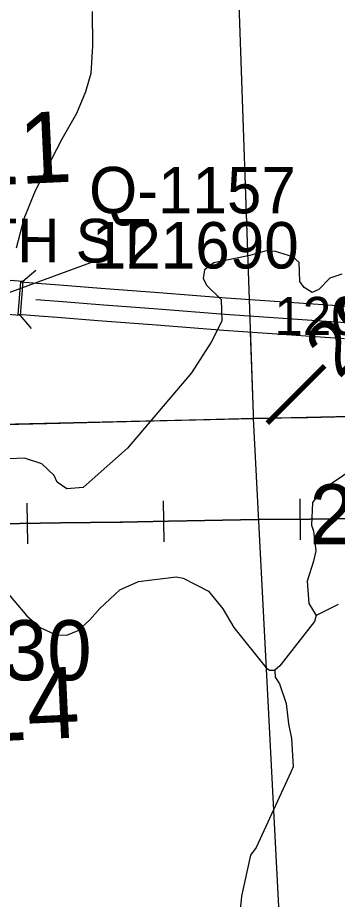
# Model space of a CAD drawing. Extents: x 128.7 to 185.5, y -21.4 to 12.6.
# Drawn here: x 138.775 to 139.361, y -10.447 to -8.833 of the extents above; entities that cross this region are included whole.
import ezdxf

# ---------------------------------------------------------------- set-up
doc = ezdxf.new("R2010")
doc.units = 0
for name, color, linetype in [('tdCoHydroRiver', 7, 'Continuous'), ('tdCoPriCL', 7, 'Continuous'), ('tdCoPrimary', 7, 'Continuous'), ('tdCoPriNonDiv', 7, 'Continuous'), ('tdCoPriNonDivCL', 7, 'Continuous'), ('tdCoRRCL', 7, 'Continuous'), ('tdCoSecRdNmbr', 7, 'Continuous'), ('tdCoSecRdTxt', 7, 'Continuous'), ('tdCoSecRteBand', 7, 'Continuous'), ('tdCoSecRteCL', 7, 'Continuous'), ('tdCoSectLine', 7, 'Continuous'), ('tdCoSectLinePart', 7, 'Continuous'), ('tdCoSectNmbr', 7, 'Continuous'), ('tdCoStrucPriMaintName', 7, 'Continuous'), ('tdCoStrucSec', 7, 'Continuous'), ('tdCoStrucSecCoName', 7, 'Continuous'), ('tdCoStrucSecFHWANum', 7, 'Continuous'), ('tdCoSurfAsphalt', 7, 'Continuous'), ('tdStHwyPriRefPost1', 7, 'Continuous')]:
    doc.layers.add(name, color=color, linetype=linetype)

msp = doc.modelspace()

# ---------------------------------------------------------------- linework, layer by layer
at = {"layer": 'tdCoHydroRiver'}
for points in [[(138.9115, -8.8213), (138.9119, -8.8844), (138.9088, -8.935), (138.8988, -8.9684), (138.8827, -9.0084), (138.8557, -9.055), (138.8066, -9.1497), (138.7861, -9.2008), (138.772, -9.2549)], [(139.3685, -9.3026), (139.3466, -9.3095), (139.3267, -9.3307), (139.3143, -9.3358), (139.2998, -9.3268), (139.2915, -9.316), (139.2905, -9.2813), (139.2791, -9.2706), (139.2472, -9.2606), (139.2298, -9.2595), (139.2001, -9.2684), (139.1342, -9.2815), (139.1173, -9.2946), (139.1146, -9.3105), (139.1213, -9.3229), (139.1474, -9.3489), (139.1486, -9.3883), (139.1293, -9.4268), (139.0932, -9.4832), (138.976, -9.621), (138.9115, -9.6782), (138.8946, -9.6929), (138.8646, -9.6955), (138.8469, -9.6834), (138.8418, -9.6709), (138.819, -9.6495), (138.7871, -9.6395), (138.7588, -9.6404)], [(139.5432, -9.3902), (139.5392, -9.414), (139.4739, -9.547), (139.4486, -9.5952), (139.4275, -9.6274), (139.4076, -9.6469), (139.3319, -9.6982), (139.3152, -9.7208), (139.3134, -9.7619), (139.3168, -9.7729), (139.3211, -9.809), (139.317, -9.8281), (139.3055, -9.8648), (139.3084, -9.9057), (139.3217, -9.9274)], [(138.7193, -9.8436), (138.7914, -9.9282), (138.8158, -9.9495), (138.8446, -9.9628), (138.8651, -9.9637), (138.8854, -9.9552), (138.9069, -9.9356), (138.9251, -9.9145), (138.9619, -9.8802), (138.9962, -9.865), (139.0654, -9.8565), (139.0781, -9.8592), (139.1246, -9.883), (139.1508, -9.9154), (139.1708, -9.9495), (139.23, -10.0234), (139.2364, -10.0279), (139.2459, -10.0276), (139.2463, -10.0402), (139.2546, -10.0526), (139.2667, -10.0885), (139.2711, -10.1262), (139.2766, -10.1529), (139.2798, -10.2049), (139.2754, -10.2145), (139.2118, -10.3522), (139.2012, -10.3667), (139.1846, -10.4414), (139.1811, -10.4794)], [(139.3621, -9.9072), (139.3217, -9.9274), (139.3189, -9.9385), (139.2551, -10.0194), (139.2459, -10.0276)]]:
    msp.add_lwpolyline(points, dxfattribs=at)
at = {"layer": 'tdCoPriCL'}
msp.add_lwpolyline([(138.7247, -9.578), (138.828, -9.5757), (139.0231, -9.5709), (139.1152, -9.5687), (139.2038, -9.5665), (139.2217, -9.566), (139.3656, -9.5632)], dxfattribs=at)
at = {"layer": 'tdCoPrimary'}
for points in [[(138.7251, -9.578), (138.727, -9.578), (138.7532, -9.5773), (138.8284, -9.5757), (138.9192, -9.5733), (139.0235, -9.5709), (139.1156, -9.5687), (139.2071, -9.5663), (139.3063, -9.5646), (139.4056, -9.5622)], [(138.7251, -9.578), (138.727, -9.578), (138.7532, -9.5773), (138.8284, -9.5757), (138.9192, -9.5733), (139.0235, -9.5709), (139.1156, -9.5687), (139.2071, -9.5663), (139.3063, -9.5646), (139.4056, -9.5622)], [(138.7532, -9.5773), (138.8284, -9.5757), (138.9192, -9.5733), (139.0235, -9.5709), (139.1156, -9.5687), (139.2071, -9.5663), (139.3063, -9.5646), (139.4056, -9.5622)]]:
    msp.add_lwpolyline(points, dxfattribs=at)
at = {"layer": 'tdCoPriNonDiv'}
msp.add_lwpolyline([(137.6501, -9.7633), (137.7633, -9.7326), (138.1411, -9.6305), (138.2266, -9.6112), (138.3234, -9.5954), (138.3956, -9.5873), (138.5846, -9.581), (139.2217, -9.566), (139.7384, -9.5548)], dxfattribs=at)
at = {"layer": 'tdCoPriNonDivCL'}
msp.add_lwpolyline([(138.7528, -9.5773), (138.828, -9.5757), (138.9189, -9.5733), (139.0231, -9.5709), (139.1152, -9.5687), (139.2067, -9.5663), (139.306, -9.5646), (139.4052, -9.5622)], dxfattribs=at)
msp.add_lwpolyline([(138.7528, -9.5773), (138.828, -9.5757), (138.9189, -9.5733), (139.0231, -9.5709), (139.1152, -9.5687), (139.2067, -9.5663), (139.306, -9.5646), (139.4052, -9.5622)], dxfattribs=at)
at = {"layer": 'tdCoRRCL'}
for p, q in [((139.0434, -9.7925), (139.042, -9.7175)), ((139.2929, -9.7888), (139.2925, -9.7138)), ((138.7933, -9.7964), (138.7922, -9.7215))]:
    msp.add_line(p, q, dxfattribs=at)
for points in [[(139.4071, -9.7496), (139.3106, -9.7512), (139.2152, -9.7517), (139.1174, -9.7538), (139.0511, -9.7549), (138.9664, -9.7564), (138.963, -9.7565), (138.8534, -9.758), (138.7027, -9.7604)], [(138.7027, -9.7604), (138.8534, -9.758), (138.963, -9.7565), (138.9664, -9.7564), (139.0511, -9.7549), (139.1174, -9.7538), (139.2152, -9.7517), (139.3106, -9.7512), (139.4071, -9.7496)]]:
    msp.add_lwpolyline(points, dxfattribs=at)
at = {"layer": 'tdCoSecRteBand'}
msp.add_lwpolyline([(139.3739, -9.4209), (139.1525, -9.4054), (139.1524, -9.4053), (139.1523, -9.4053), (139.029, -9.3957), (138.9223, -9.3876), (138.9222, -9.3876), (138.9222, -9.3876), (138.847, -9.3817), (138.8058, -9.3785), (138.7759, -9.3762), (138.7805, -9.3164), (138.8104, -9.3187), (138.8516, -9.3218), (138.8516, -9.3218), (138.8517, -9.3218), (138.9269, -9.3278), (139.0336, -9.3359), (139.0336, -9.3359), (139.0336, -9.3359), (139.1568, -9.3455), (139.3784, -9.361)], dxfattribs=at)
at = {"layer": 'tdCoSecRteCL'}
msp.add_lwpolyline([(138.8081, -9.3486), (138.8493, -9.3518), (138.9245, -9.3577), (139.0313, -9.3658), (139.1546, -9.3754), (139.3763, -9.391), (139.4996, -9.4026), (139.5487, -9.407), (139.5946, -9.4164), (139.6256, -9.424), (139.6619, -9.4359), (139.6952, -9.4487), (139.7098, -9.4557)], dxfattribs=at)
at = {"layer": 'tdCoSectLine'}
for points in [[(139.1713, -8.5626), (139.2063, -9.5587), (139.2063, -9.5664)], [(139.2063, -9.5664), (140.2273, -9.5432)], [(138.2051, -9.59), (139.2063, -9.5664)], [(139.2063, -9.5664), (139.2584, -10.5669)]]:
    msp.add_lwpolyline(points, dxfattribs=at)
at = {"layer": 'tdCoSectLinePart'}
for points in [[(139.1713, -8.5626), (139.1989, -9.3485)], [(139.201, -9.4088), (139.2063, -9.5587), (139.2063, -9.5664)], [(139.2063, -9.5664), (139.6422, -9.5565)], [(138.4952, -9.5831), (139.2063, -9.5664)], [(139.2063, -9.5664), (139.2584, -10.5669)]]:
    msp.add_lwpolyline(points, dxfattribs=at)
at = {"layer": 'tdCoStrucSec'}
for p, q in [((138.7841, -9.3154), (138.8079, -9.295)), ((138.7793, -9.3778), (138.7997, -9.4016))]:
    msp.add_line(p, q, dxfattribs=at)
msp.add_lwpolyline([(138.7217, -9.3106), (138.7841, -9.3154), (138.7793, -9.3778), (138.7169, -9.373)], close=True, dxfattribs=at)
at = {"layer": 'tdCoStrucSecFHWANum'}
msp.add_line((138.9129, -9.2799), (138.7517, -9.3389), dxfattribs=at)
at = {"layer": 'tdCoSurfAsphalt'}
msp.add_lwpolyline([(138.8081, -9.3486), (138.8493, -9.3518), (138.9245, -9.3577), (139.0313, -9.3658), (139.1546, -9.3754), (139.3763, -9.391), (139.4996, -9.4026), (139.5487, -9.407), (139.5946, -9.4164), (139.6256, -9.424), (139.6619, -9.4359), (139.6952, -9.4487), (139.7098, -9.4557)], dxfattribs=at)

# ---------------------------------------------------------------- texts
at = {"layer": 'tdCoSecRdNmbr'}
msp.add_text('1203', height=0.07, rotation=0.106, dxfattribs=at).set_placement((139.2452, -9.4141))
at = {"layer": 'tdCoSecRdTxt'}
msp.add_text('235TH ST', height=0.08, rotation=359.8849, dxfattribs=at).set_placement((138.5302, -9.2802))
at = {"layer": 'tdCoSectNmbr'}
for s, rotation, p in [('11', 2.6577, (138.6832, -9.1418)), ('14', 2.6576, (138.6975, -10.1596))]:
    msp.add_text(s, height=0.13, rotation=rotation, dxfattribs=at).set_placement(p)
at = {"layer": 'tdCoStrucPriMaintName'}
for s, p in [('23993S030', (139.3095, -9.7971)), ('23993S030', (139.3095, -9.7971)), ('23993S030', (139.3095, -9.7971)), ('23979S030', (138.1579, -10.0461)), ('23979S030', (138.1579, -10.0461)), ('23979S030', (138.1579, -10.0461))]:
    msp.add_text(s, height=0.11, dxfattribs=at).set_placement(p)
at = {"layer": 'tdCoStrucSecCoName'}
msp.add_text('Q-1157', height=0.085, dxfattribs=at).set_placement((138.9055, -9.1909))
at = {"layer": 'tdCoStrucSecFHWANum'}
msp.add_text('121690', height=0.085, dxfattribs=at).set_placement((138.9105, -9.292))
at = {"layer": 'tdStHwyPriRefPost1'}
msp.add_text('‒‒299', height=0.1, rotation=45, dxfattribs=at).set_placement((139.2583, -9.6014))

doc.saveas('drawing.dxf')
